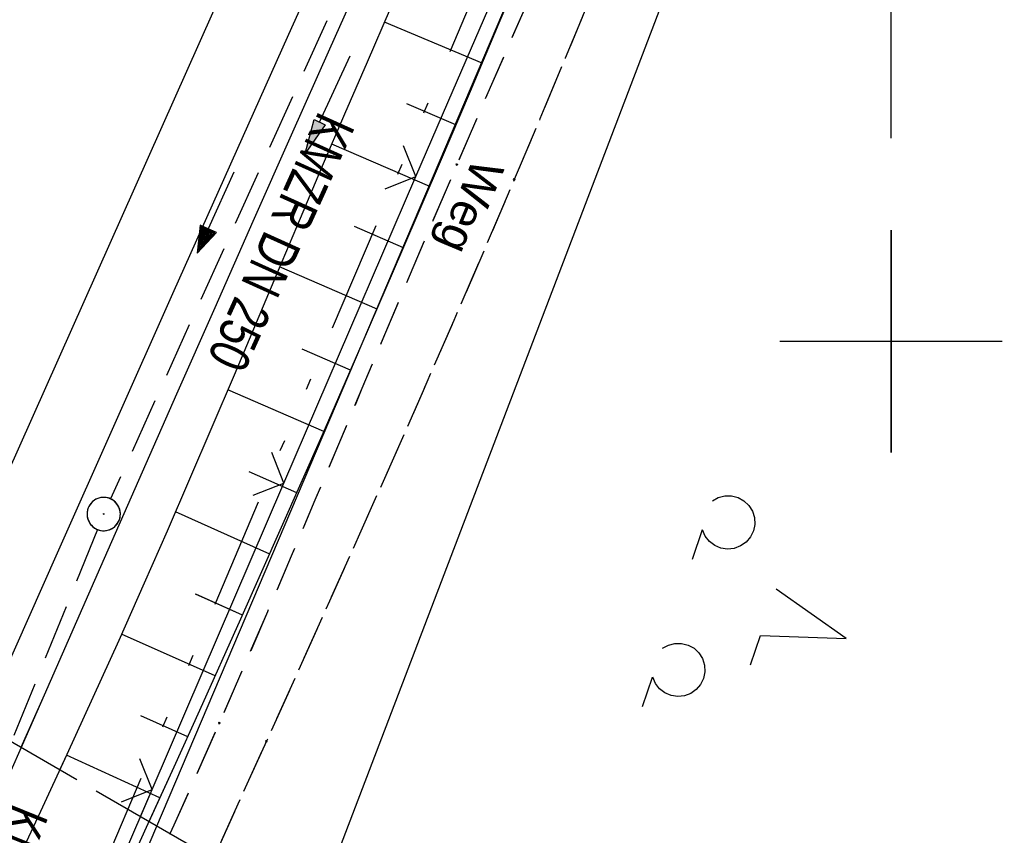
# Model space of a CAD drawing. Extents: x 510526 to 513920, y 467229 to 478797.
# Tile 382 of 467: x 512461 to 512505, y 476278 to 476314. Entities that reach past the tile are written whole.
import ezdxf

# ---------------------------------------------------------------- set-up
doc = ezdxf.new("R2010")
doc.units = 0
doc.header["$LTSCALE"] = 10
doc.header["$MEASUREMENT"] = 0
for name, pattern in [('AUSGEZOGEN', [0]), ('LT00', [0]), ('LT09', [0.54, 0.2, -0.1, 0.02, -0.1, 0.02, -0.1]), ('LT11', [0.3, 0.2, -0.1]), ('LT14', [0.6, 0.5, -0.1]), ('STRICHLINIE2', [0.375, 0.25, -0.125])]:
    doc.linetypes.add(name, pattern=pattern)
doc.layers.get('0').update_dxf_attribs({"linetype": 'LT00'})
doc.layers.add('-BLATT_88-RAND', color=7, linetype='LT14', plot=False)
for name, color, linetype in [('-Halt-Pfeil', 4, 'LT00'), ('-Haltung', 182, 'STRICHLINIE2'), ('-Haltungsbeschriftung', 182, 'LT00'), ('DFK_AB_L', 21, 'LT00'), ('DFK_KATASTER', 250, 'LT00'), ('DFK_NUTZUNG', 250, 'LT00'), ('FELDWEG_TEXT', 1, 'Continuous'), ('GEMARKUNGSGRENZE', 3, 'LT09'), ('PFEIL', 140, 'AUSGEZOGEN'), ('V88_AFBR_BAB', 250, 'LT00'), ('V88_BOESCH', 250, 'LT00'), ('V88_BOSCHUNG', 250, 'LT00'), ('V88_FELDWEG', 250, 'LT11'), ('V88_GRABEN', 250, 'LT00'), ('V88_KA_PRUF', 182, 'LT00'), ('V88_LD_MARK', 250, 'LT00'), ('V88_RASTER', 250, 'LT00'), ('V88_ZAUN', 40, 'LT00'), ('V89_AFBR_BAB', 250, 'LT00'), ('V89_BOESCH', 250, 'LT00'), ('V89_BOSCHUNG', 250, 'LT00'), ('V89_FELDWEG', 250, 'LT11'), ('V89_GRABEN', 250, 'LT00'), ('V89_KA_PRUF', 182, 'LT00'), ('V89_LD_MARK', 250, 'LT00'), ('V89_RASTER', 250, 'LT00'), ('V89_ZAUN', 40, 'LT00')]:
    doc.layers.add(name, color=color, linetype=linetype)
doc.styles.add('Beschrift', font='ARIAL.TTF')
doc.styles.add('Haltungsbeschriftung', font='ARIAL.TTF', dxfattribs={"width": 0.75})

# ---------------------------------------------------------------- blocks, each defined once
blk = doc.blocks.new('SYMB0011')
at = {"color": 0, "linetype": 'ByBlock'}
for p, q in [((0.5, 0), (-0.5, 0)), ((0, 0.5), (0, -0.5))]:
    blk.add_line(p, q, dxfattribs=at)
blk = doc.blocks.new('SYMB0003')
at = {"color": 0, "linetype": 'ByBlock'}
for p, q in [((-0.015712, 0), (0.010166, 0.012015)), ((0, -0.021257), (-0.015712, 0)), ((0.010166, 0.012015), (0, -0.021257))]:
    blk.add_line(p, q, dxfattribs=at)
for points in [[(-0.031395, 0.499013), (-0.093691, 0.491144), (-0.154509, 0.475528), (-0.21289, 0.452414), (-0.267913, 0.422164), (-0.318712, 0.385257), (-0.364484, 0.342274), (-0.404509, 0.293893), (-0.438154, 0.240877), (-0.464888, 0.184062), (-0.484292, 0.124345), (-0.496058, 0.062667), (-0.5, 0)], [(0.5, 0), (0.496057, 0.062667), (0.484292, 0.124345), (0.464888, 0.184062), (0.438153, 0.240877), (0.404509, 0.293893), (0.364484, 0.342274), (0.318712, 0.385257), (0.267913, 0.422164), (0.21289, 0.452414), (0.154509, 0.475528), (0.093691, 0.491144), (0.031395, 0.499013), (-0.031395, 0.499013)], [(-0.5, 0), (-0.496058, -0.062667), (-0.484292, -0.124345), (-0.464888, -0.184062), (-0.438154, -0.240877), (-0.404509, -0.293893), (-0.364485, -0.342274), (-0.318712, -0.385257), (-0.267914, -0.422164), (-0.21289, -0.452414), (-0.154509, -0.475529), (-0.093691, -0.491144), (-0.031395, -0.499014), (0.031395, -0.499014)], [(0.031395, -0.499014), (0.093691, -0.491144), (0.154509, -0.475529), (0.21289, -0.452414), (0.267914, -0.422164), (0.318712, -0.385257), (0.364485, -0.342274), (0.404509, -0.293893), (0.438154, -0.240877), (0.464889, -0.184062), (0.484292, -0.124345), (0.496058, -0.062667), (0.5, 0)]]:
    blk.add_lwpolyline(points, dxfattribs=at)
blk = doc.blocks.new('SYMB0024')
at = {"color": 0, "linetype": 'ByBlock'}
for p, q in [((-0.5, 0.5), (0, 0)), ((0, 0), (0.5, 0.5))]:
    blk.add_line(p, q, dxfattribs=at)
blk = doc.blocks.new('Pfreil3')
at = {"layer": 'PFEIL'}
blk.add_hatch(color=256, dxfattribs=at).paths.add_polyline_path([(-1.549, 0.273), (-1.549, -0.273), (0, 0)])
for p, q in [((-1.549, 0), (-4.831, 0)), ((-1.549, -0.273), (-1.549, 0.273)), ((-1.549, 0.273), (0, 0)), ((0, 0), (-1.549, -0.273))]:
    blk.add_line(p, q, dxfattribs=at)
blk = doc.blocks.new('SYMB7201')
at = {"color": 0, "linetype": 'ByBlock'}
for p, q in [((0, 0.385), (-0.11, 0.015)), ((-0.255, -0.385), (-0.115, -0.385)), ((0.445, -0.385), (0.585, -0.385))]:
    blk.add_line(p, q, dxfattribs=at)
for points in [[(0.25, 0.015), (0.11, 0.015), (0, 0.385)], [(-0.393816, -0.383308), (-0.416239, -0.362945), (-0.432849, -0.337617), (-0.442589, -0.308936), (-0.444836, -0.27873), (-0.439449, -0.248923), (-0.426769, -0.221415), (-0.407606, -0.197958), (-0.38318, -0.180047), (-0.355047, -0.168823), (-0.325, -0.165), (-0.294953, -0.168823), (-0.26682, -0.180047), (-0.242394, -0.197959), (-0.223231, -0.221415), (-0.210551, -0.248923), (-0.205164, -0.27873), (-0.207411, -0.308936), (-0.21715, -0.337617), (-0.233761, -0.362945), (-0.256184, -0.383308)], [(0.306185, -0.383308), (0.283761, -0.362945), (0.267151, -0.337617), (0.257411, -0.308936), (0.255164, -0.27873), (0.260552, -0.248923), (0.273231, -0.221415), (0.292394, -0.197958), (0.31682, -0.180047), (0.344953, -0.168823), (0.375, -0.165), (0.405047, -0.168823), (0.43318, -0.180047), (0.457606, -0.197959), (0.476769, -0.221415), (0.489449, -0.248923), (0.494836, -0.27873), (0.492589, -0.308936), (0.48285, -0.337617), (0.466239, -0.362945), (0.443816, -0.383308)]]:
    blk.add_lwpolyline(points, dxfattribs=at)
blk = doc.blocks.new('SYMB0070')
at = {"color": 0, "linetype": 'ByBlock'}
for p, q in [((-0.5, 0), (0.2, 0)), ((0.5, 0), (0.2, 0.1)), ((0.2, 0.1), (0.2, 0)), ((0.468, 0), (0.21, 0.086)), ((0.21, 0.086), (0.21, -0.086)), ((0.21, -0.086), (0.468, 0)), ((0.22, -0.072), (0.437, 0)), ((0.23, -0.058), (0.405, 0)), ((0.24, -0.045), (0.374, 0)), ((0.342, 0), (0.25, 0.031)), ((0.25, 0.031), (0.25, -0.031)), ((0.25, -0.031), (0.342, 0)), ((0.26, -0.017), (0.31, 0)), ((0.27, -0.003), (0.279, 0))]:
    blk.add_line(p, q, dxfattribs=at)
for points in [[(0.2, 0), (0.2, -0.1), (0.5, 0)], [(0.437, 0), (0.22, 0.072), (0.22, -0.072)], [(0.405, 0), (0.23, 0.058), (0.23, -0.058)], [(0.374, 0), (0.24, 0.045), (0.24, -0.045)], [(0.31, 0), (0.26, 0.017), (0.26, -0.017)], [(0.279, 0), (0.27, 0.003), (0.27, -0.003)]]:
    blk.add_lwpolyline(points, dxfattribs=at)

msp = doc.modelspace()

# ---------------------------------------------------------------- linework, layer by layer
at = {"layer": '-BLATT_88-RAND'}
msp.add_lwpolyline([(512755.747, 477179.713), (512292.823, 476378.884), (512541.297, 476235.253), (513004.22, 477036.082), (512755.747, 477179.713)], dxfattribs=at)
at = {"layer": '-Haltung'}
for p, q in [((512476.163, 476317.821), (512464.89, 476292.915)), ((512476.163, 476317.821), (512464.89, 476292.915)), ((512464.299, 476291.537), (512450.423, 476257.336))]:
    msp.add_line(p, q, dxfattribs=at)
at = {"layer": 'DFK_AB_L'}
msp.add_line((512493.657, 476340.94), (512449.364, 476236.83), dxfattribs=at)
at = {"layer": 'DFK_KATASTER'}
msp.add_line((512498.892, 476339.269), (512461.578, 476241.601), dxfattribs=at)
at = {"layer": 'GEMARKUNGSGRENZE', "ltscale": 2.5, "flags": 128}
msp.add_lwpolyline([(512293.257, 476712.052), (512348.09, 476737.796), (512371.783, 476752.191), (512408.68, 476783.801), (512455.441, 476817.706), (512519.615, 476885.047), (512566.779, 476947.336), (512587.11, 476967.259), (512610.385, 476990.056), (512643.458, 477013.577), (512665.355, 477019.758), (512738.72, 477049.297), (512738.99, 477019.086), (512739.252, 476992.813), (512744.893, 476991.756), (512768.614, 476987.278), (512769.092, 476987.319), (512777.276, 476981.672), (512787, 476972.858), (512793.073, 476957.981), (512807.533, 476945.1), (512822.526, 476938.933), (512824.402, 476934.299), (512796.549, 476911.861), (512790.137, 476900.652), (512672.431, 476693.04), (512634.028, 476627.675), (512582.478, 476535.092), (512548.415, 476458.949), (512546.863, 476455.288), (512492.583, 476342.249), (512447.696, 476236.741), (512445.748, 476232.406), (512395.202, 476115.896), (512387.923, 476094.992), (512385.787, 476088.818), (512379.737, 476057.071), (512363.301, 476018.741)], dxfattribs=at)
at = {"layer": 'V88_AFBR_BAB'}
msp.add_lwpolyline([(512490.368, 476352.317), (512488.459, 476348.135), (512486.553, 476343.951), (512484.651, 476339.765), (512482.751, 476335.579), (512480.775, 476331.223), (512478.801, 476326.866), (512476.829, 476322.507), (512474.861, 476318.148), (512472.897, 476313.786), (512470.284, 476307.964), (512467.678, 476302.137), (512465.08, 476296.308), (512462.488, 476290.476), (512459.968, 476284.79), (512459.079, 476282.779)], dxfattribs=at)
at = {"layer": 'V88_BOESCH'}
msp.add_lwpolyline([(512466.63, 476278.414), (512467.747, 476280.863), (512468.903, 476283.411), (512470.753, 476287.523), (512472.586, 476291.643), (512474.403, 476295.769), (512476.205, 476299.902), (512477.994, 476304.041), (512479.77, 476308.185), (512481.076, 476311.252), (512482.377, 476314.32), (512483.677, 476317.389), (512484.977, 476320.458), (512486.28, 476323.526), (512487.588, 476326.592), (512488.903, 476329.654), (512490.228, 476332.712), (512491.565, 476335.765), (512493.311, 476339.697), (512495.079, 476343.62), (512496.868, 476347.533), (512498.676, 476351.438)], dxfattribs=at)
at = {"layer": 'V88_BOSCHUNG'}
for p, q in [((512481.605, 476312.5), (512477.213, 476314.353)), ((512480.428, 476309.73), (512478.223, 476310.671)), ((512479.247, 476306.962), (512474.837, 476308.865)), ((512478.064, 476304.205), (512475.863, 476305.154)), ((512476.876, 476301.45), (512472.494, 476303.341)), ((512475.682, 476298.698), (512473.505, 476299.638)), ((512474.477, 476295.94), (512470.162, 476297.824)), ((512473.267, 476293.184), (512471.129, 476294.128)), ((512472.049, 476290.432), (512467.808, 476292.326)), ((512470.828, 476287.691), (512468.717, 476288.634)), ((512469.6, 476284.954), (512465.388, 476286.836)), ((512468.359, 476282.212), (512466.257, 476283.162)), ((512467.113, 476279.472), (512462.909, 476281.393))]:
    msp.add_line(p, q, dxfattribs=at)
at = {"layer": 'V88_FELDWEG', "flags": 128}
for points in [[(512467.572, 476277.87), (512467.747, 476278.259), (512468.771, 476280.546), (512469.785, 476282.837), (512470.877, 476285.337), (512471.958, 476287.843), (512473.03, 476290.352), (512474.095, 476292.865), (512475.156, 476295.379), (512476.214, 476297.894), (512477.273, 476300.409), (512478.334, 476302.923), (512479.401, 476305.434), (512480.474, 476307.943), (512481.659, 476310.684), (512482.853, 476313.421), (512484.054, 476316.155), (512485.261, 476318.887), (512486.47, 476321.617), (512487.68, 476324.347), (512488.89, 476327.078), (512490.095, 476329.81), (512491.296, 476332.544), (512492.489, 476335.282), (512493.465, 476337.539), (512494.436, 476339.797), (512495.407, 476342.056), (512496.378, 476344.315), (512497.354, 476346.572), (512498.336, 476348.825), (512499.326, 476351.075), (512500.329, 476353.32), (512501.345, 476355.558), (512502.369, 476357.771), (512503.407, 476359.978), (512504.459, 476362.179), (512505.52, 476364.375), (512506.591, 476366.566), (512508.108, 476369.641), (512509.636, 476372.711), (512511.174, 476375.776), (512512.718, 476378.838), (512514.266, 476381.898), (512515.816, 476384.957), (512517.312, 476387.911), (512518.806, 476390.866), (512520.296, 476393.823), (512521.778, 476396.784), (512523.251, 476399.75), (512524.714, 476402.72), (512526.162, 476405.697), (512527.595, 476408.682), (512528.847, 476411.327), (512530.088, 476413.978), (512531.32, 476416.633), (512532.544, 476419.292), (512533.764, 476421.952), (512534.982, 476424.614), (512536.2, 476427.276), (512537.419, 476429.937), (512538.644, 476432.595), (512541.701, 476439.153), (512544.801, 476445.691), (512547.946, 476452.208), (512551.136, 476458.705), (512552.234, 476460.915), (512553.333, 476463.125), (512554.431, 476465.335), (512555.525, 476467.547), (512556.61, 476469.763), (512557.684, 476471.984), (512558.742, 476474.212), (512559.783, 476476.448), (512560.801, 476478.693), (512561.851, 476481.077), (512562.875, 476483.471), (512563.878, 476485.875), (512564.863, 476488.287), (512565.833, 476490.706), (512566.791, 476493.13), (512567.74, 476495.558), (512568.684, 476497.989), (512569.626, 476500.42), (512570.569, 476502.852), (512571.517, 476505.281), (512572.648, 476508.151), (512573.792, 476511.014), (512574.953, 476513.871), (512576.132, 476516.72), (512577.334, 476519.559), (512578.56, 476522.387), (512579.813, 476525.202), (512581.096, 476528.005), (512582.599, 476531.183), (512584.145, 476534.34), (512585.735, 476537.476), (512587.371, 476540.588), (512589.053, 476543.676), (512589.9, 476545.19), (512590.762, 476546.695), (512591.641, 476548.19), (512592.541, 476549.673), (512593.464, 476551.14), (512594.151, 476552.199), (512594.848, 476553.251), (512595.551, 476554.299), (512596.255, 476555.347), (512596.956, 476556.396), (512597.651, 476557.449), (512598.335, 476558.509), (512599.003, 476559.579), (512599.968, 476561.2), (512600.892, 476562.845), (512601.777, 476564.511), (512602.626, 476566.198), (512603.44, 476567.901), (512604.05, 476569.235), (512604.645, 476570.575), (512605.228, 476571.92), (512605.803, 476573.268), (512606.375, 476574.618), (512606.947, 476575.967), (512607.523, 476577.314), (512608.108, 476578.657), (512608.704, 476579.994), (512609.316, 476581.324), (512610.091, 476582.936), (512610.892, 476584.536), (512611.715, 476586.126), (512612.558, 476587.706), (512613.415, 476589.28), (512614.284, 476590.847), (512615.16, 476592.412), (512616.04, 476593.974), (512616.92, 476595.537), (512617.797, 476597.102), (512618.667, 476598.67), (512619.526, 476600.243), (512620.37, 476601.824), (512621.314, 476603.643), (512622.238, 476605.472), (512623.144, 476607.31), (512624.036, 476609.155), (512624.918, 476611.005), (512625.792, 476612.859), (512626.661, 476614.715), (512627.53, 476616.571), (512628.402, 476618.426), (512629.279, 476620.278), (512630.165, 476622.126), (512631.063, 476623.968), (512632.242, 476626.329), (512633.445, 476628.679), (512634.67, 476631.017), (512635.914, 476633.345), (512637.175, 476635.664), (512638.452, 476637.974), (512639.791, 476640.365), (512641.142, 476642.75), (512642.502, 476645.129), (512643.868, 476647.504), (512645.239, 476649.877), (512646.611, 476652.249), (512647.982, 476654.622), (512649.349, 476656.996), (512650.711, 476659.374), (512652.064, 476661.756), (512653.741, 476664.742), (512655.402, 476667.736), (512657.05, 476670.737), (512658.688, 476673.744), (512660.317, 476676.756), (512661.94, 476679.771), (512663.559, 476682.789), (512665.175, 476685.808)], [(512636.117, 476587.891), (512634.237, 476585.977), (512632.355, 476584.067), (512630.468, 476582.161), (512628.573, 476580.263), (512626.669, 476578.375), (512624.752, 476576.499), (512622.821, 476574.638), (512620.873, 476572.795), (512619.513, 476571.531), (512618.141, 476570.281), (512616.753, 476569.048), (512615.346, 476567.837), (512613.917, 476566.651), (512612.463, 476565.495), (512610.981, 476564.372), (512609.467, 476563.286), (512608.538, 476562.649), (512607.602, 476562.022), (512606.665, 476561.397), (512605.731, 476560.768), (512604.807, 476560.129), (512603.899, 476559.475), (512603.011, 476558.797), (512602.149, 476558.092), (512601.319, 476557.351), (512600.483, 476556.528), (512599.684, 476555.665), (512598.92, 476554.766), (512598.184, 476553.839), (512597.474, 476552.887), (512596.786, 476551.916), (512596.115, 476550.933), (512595.457, 476549.942), (512594.286, 476548.13), (512593.146, 476546.308), (512592.036, 476544.473), (512590.956, 476542.622), (512589.889, 476540.727), (512588.85, 476538.815), (512587.837, 476536.887), (512586.847, 476534.945), (512585.878, 476532.992), (512584.929, 476531.028), (512583.998, 476529.056), (512583.081, 476527.076), (512581.81, 476524.272), (512580.562, 476521.458), (512579.337, 476518.635), (512578.131, 476515.805), (512576.943, 476512.967), (512575.771, 476510.123), (512574.611, 476507.274), (512573.463, 476504.42), (512572.394, 476501.74), (512571.329, 476499.057), (512570.267, 476496.373), (512569.204, 476493.69), (512568.136, 476491.008), (512567.062, 476488.33), (512565.978, 476485.655), (512564.882, 476482.986), (512563.77, 476480.323), (512562.639, 476477.668), (512561.397, 476474.815), (512560.131, 476471.973), (512558.844, 476469.139), (512557.537, 476466.315), (512556.212, 476463.499), (512554.87, 476460.69), (512553.514, 476457.889), (512552.218, 476455.243), (512550.914, 476452.602), (512549.604, 476449.963), (512548.29, 476447.327), (512546.977, 476444.69), (512545.665, 476442.053), (512544.36, 476439.412), (512543.062, 476436.768), (512541.776, 476434.119), (512540.503, 476431.463), (512539.397, 476429.12), (512538.3, 476426.773), (512537.212, 476424.421), (512536.129, 476422.067), (512535.049, 476419.712), (512533.968, 476417.356), (512532.885, 476415.002), (512531.797, 476412.65), (512530.702, 476410.302), (512529.596, 476407.959), (512528.309, 476405.271), (512527.008, 476402.589), (512525.696, 476399.913), (512524.375, 476397.241), (512523.049, 476394.571), (512521.72, 476391.903), (512520.392, 476389.234), (512519.067, 476386.564), (512517.748, 476383.891), (512516.468, 476381.277), (512515.195, 476378.66), (512513.926, 476376.041), (512512.661, 476373.42), (512511.397, 476370.798), (512510.133, 476368.177), (512508.866, 476365.557), (512507.775, 476363.307), (512506.683, 476361.057), (512505.593, 476358.807), (512504.507, 476356.554), (512503.428, 476354.298), (512501.121, 476349.396), (512498.859, 476344.473), (512496.642, 476339.529), (512494.473, 476334.565), (512493.308, 476331.845), (512492.155, 476329.12), (512491.012, 476326.392), (512489.875, 476323.66), (512488.743, 476320.927), (512487.612, 476318.193), (512486.48, 476315.459), (512485.344, 476312.727), (512484.203, 476309.998), (512483.052, 476307.272), (512481.696, 476304.099), (512480.327, 476300.932), (512478.945, 476297.77), (512477.552, 476294.613), (512476.149, 476291.46), (512474.739, 476288.31), (512473.322, 476285.163), (512471.9, 476282.018), (512470.617, 476279.188), (512469.511, 476276.749)]]:
    msp.add_lwpolyline(points, dxfattribs=at)
at = {"layer": 'V88_GRABEN'}
for points in [[(512460.867, 476281.746), (512461.911, 476284.109), (512464.453, 476289.872), (512466.164, 476293.754), (512467.875, 476297.637), (512469.588, 476301.518), (512471.305, 476305.398), (512473.026, 476309.276), (512474.753, 476313.151), (512476.363, 476316.745), (512477.977, 476320.337), (512479.594, 476323.928), (512481.212, 476327.519), (512482.827, 476331.111), (512484.439, 476334.704), (512486.039, 476338.284), (512487.635, 476341.866), (512489.229, 476345.448), (512490.825, 476349.031), (512492.423, 476352.611)], [(512477.473, 476314.944), (512476.426, 476312.552), (512475.415, 476310.213), (512474.413, 476307.87), (512473.417, 476305.525), (512472.425, 476303.177), (512471.434, 476300.83), (512470.442, 476298.482), (512469.445, 476296.137), (512468.443, 476293.795), (512467.431, 476291.456), (512466.407, 476289.123), (512465.258, 476286.548), (512464.095, 476283.979), (512462.919, 476281.415), (512462.607, 476280.74)]]:
    msp.add_lwpolyline(points, dxfattribs=at)
at = {"layer": 'V88_LD_MARK'}
msp.add_lwpolyline([(512514.394, 476412.411), (512507.845, 476398.446), (512501.332, 476384.465), (512490.618, 476361.269), (512480, 476338.029), (512469.478, 476314.745), (512459.05, 476291.418), (512456.009, 476284.554)], dxfattribs=at)
at = {"layer": 'V88_RASTER'}
for p, q in [((512500, 476305), (512500, 476295)), ((512495.001, 476300), (512505.001, 476300)), ((512495.001, 476300), (512505.001, 476300))]:
    msp.add_line(p, q, dxfattribs=at)
at = {"layer": 'V88_ZAUN'}
for p, q in [((512472.691, 476293.624), (512478.622, 476307.402)), ((512466.759, 476279.847), (512472.691, 476293.624)), ((512466.24, 476278.64), (512466.759, 476279.847))]:
    msp.add_line(p, q, dxfattribs=at)
msp.add_lwpolyline([(512478.622, 476307.402), (512480.06, 476310.742), (512484.576, 476321.169)], dxfattribs=at)
at = {"layer": 'V89_AFBR_BAB'}
msp.add_lwpolyline([(512482.386, 476334.775), (512480.775, 476331.223), (512478.801, 476326.866), (512476.829, 476322.507), (512474.861, 476318.148), (512472.897, 476313.786), (512470.284, 476307.963), (512467.678, 476302.137), (512465.08, 476296.308), (512462.488, 476290.476), (512459.968, 476284.79), (512457.453, 476279.102), (512454.945, 476273.411), (512452.444, 476267.717), (512450.483, 476263.239), (512448.525, 476258.759), (512446.57, 476254.278), (512444.617, 476249.796), (512442.665, 476245.314), (512440.705, 476240.812), (512438.748, 476236.309)], dxfattribs=at)
at = {"layer": 'V89_BOESCH'}
msp.add_lwpolyline([(512465.424, 476275.773), (512466.586, 476278.318), (512467.747, 476280.863), (512468.903, 476283.411), (512470.753, 476287.523), (512472.586, 476291.643), (512474.403, 476295.769), (512476.205, 476299.902), (512477.994, 476304.041), (512479.77, 476308.185), (512481.076, 476311.252), (512482.377, 476314.32), (512483.677, 476317.389), (512484.977, 476320.458), (512486.28, 476323.526), (512487.588, 476326.592), (512488.903, 476329.654), (512490.006, 476332.199)], dxfattribs=at)
at = {"layer": 'V89_BOSCHUNG'}
for p, q in [((512481.605, 476312.5), (512477.213, 476314.353)), ((512480.428, 476309.73), (512478.223, 476310.671)), ((512479.247, 476306.962), (512474.837, 476308.865)), ((512478.064, 476304.205), (512475.864, 476305.155)), ((512476.876, 476301.45), (512472.494, 476303.341)), ((512475.682, 476298.698), (512473.505, 476299.638)), ((512474.477, 476295.939), (512470.162, 476297.824)), ((512473.267, 476293.184), (512471.129, 476294.128)), ((512472.049, 476290.432), (512467.808, 476292.326)), ((512470.828, 476287.691), (512468.718, 476288.634)), ((512469.6, 476284.954), (512465.388, 476286.836)), ((512468.36, 476282.212), (512466.257, 476283.162)), ((512467.113, 476279.472), (512462.909, 476281.393))]:
    msp.add_line(p, q, dxfattribs=at)
at = {"layer": 'V89_FELDWEG', "flags": 128}
for points in [[(512211.533, 475576.705), (512212.595, 475578.845), (512213.653, 475580.987), (512214.707, 475583.131), (512215.753, 475585.279), (512216.788, 475587.432), (512217.811, 475589.591), (512218.817, 475591.757), (512219.805, 475593.932), (512220.773, 475596.117), (512221.716, 475598.313), (512222.863, 475601.084), (512223.965, 475603.873), (512225.02, 475606.68), (512226.026, 475609.506), (512226.979, 475612.349), (512227.876, 475615.208), (512228.714, 475618.084), (512229.492, 475620.976), (512229.983, 475622.947), (512230.449, 475624.924), (512230.892, 475626.906), (512231.316, 475628.893), (512231.724, 475630.884), (512232.12, 475632.878), (512232.507, 475634.874), (512232.889, 475636.871), (512233.269, 475638.869), (512233.651, 475640.866), (512234.038, 475642.862), (512234.434, 475644.856), (512234.841, 475646.847), (512235.265, 475648.835), (512235.838, 475651.392), (512236.44, 475653.943), (512237.067, 475656.487), (512237.715, 475659.027), (512238.381, 475661.562), (512239.061, 475664.094), (512239.753, 475666.624), (512240.452, 475669.151), (512241.155, 475671.677), (512241.859, 475674.203), (512243.437, 475679.899), (512245.001, 475685.597), (512246.554, 475691.298), (512248.095, 475697.001), (512249.626, 475702.707), (512250.522, 475706.064), (512251.417, 475709.422), (512252.312, 475712.779), (512253.208, 475716.136), (512254.108, 475719.492), (512255.013, 475722.847), (512255.925, 475726.2), (512256.845, 475729.551), (512258.364, 475735), (512259.908, 475740.442), (512261.476, 475745.878), (512263.069, 475751.306), (512264.685, 475756.727), (512265.555, 475759.617), (512266.43, 475762.506), (512267.306, 475765.394), (512268.182, 475768.282), (512269.054, 475771.171), (512269.921, 475774.062), (512270.78, 475776.955), (512271.628, 475779.851), (512272.465, 475782.751), (512273.286, 475785.656), (512273.991, 475788.201), (512274.686, 475790.749), (512275.374, 475793.3), (512276.058, 475795.852), (512276.74, 475798.404), (512277.423, 475800.955), (512278.112, 475803.505), (512278.807, 475806.052), (512279.514, 475808.596), (512280.234, 475811.136), (512280.97, 475813.671), (512281.866, 475816.665), (512282.786, 475819.651), (512283.73, 475822.63), (512284.693, 475825.604), (512285.674, 475828.573), (512286.671, 475831.537), (512287.681, 475834.499), (512288.702, 475837.458), (512289.732, 475840.416), (512290.431, 475842.413), (512291.137, 475844.408), (512291.85, 475846.4), (512292.576, 475848.387), (512293.315, 475850.369), (512294.072, 475852.342), (512294.849, 475854.307), (512295.648, 475856.261), (512296.474, 475858.204), (512297.328, 475860.133), (512298.214, 475862.047), (512299.134, 475863.944), (512300.145, 475865.929), (512301.195, 475867.895), (512302.279, 475869.844), (512303.396, 475871.775), (512304.541, 475873.691), (512305.712, 475875.591), (512306.905, 475877.478), (512308.117, 475879.352), (512309.42, 475881.325), (512310.736, 475883.287), (512312.065, 475885.24), (512313.403, 475887.187), (512314.747, 475889.129), (512316.094, 475891.07), (512317.441, 475893.011), (512318.785, 475894.954), (512320.124, 475896.903), (512321.538, 475898.983), (512322.939, 475901.073), (512324.326, 475903.172), (512325.695, 475905.283), (512327.044, 475907.407), (512328.37, 475909.544), (512329.671, 475911.695), (512330.944, 475913.862), (512332.187, 475916.046), (512333.397, 475918.247), (512334.571, 475920.466), (512335.731, 475922.752), (512336.854, 475925.056), (512337.942, 475927.378), (512338.999, 475929.716), (512340.025, 475932.068), (512341.025, 475934.432), (512342, 475936.808), (512342.953, 475939.193), (512343.887, 475941.586), (512345.016, 475944.55), (512346.116, 475947.525), (512347.184, 475950.51), (512348.219, 475953.506), (512349.215, 475956.513), (512350.172, 475959.532), (512351.085, 475962.564), (512351.952, 475965.607), (512352.548, 475967.809), (512353.121, 475970.017), (512353.675, 475972.229), (512354.213, 475974.447), (512354.737, 475976.668), (512355.252, 475978.892), (512355.76, 475981.119), (512356.264, 475983.347), (512356.768, 475985.576), (512357.273, 475987.805), (512357.785, 475990.033), (512358.322, 475992.334), (512358.873, 475994.631), (512359.439, 475996.924), (512360.026, 475999.211), (512360.637, 476001.491), (512361.275, 476003.762), (512361.945, 476006.022), (512362.649, 476008.271), (512363.392, 476010.506), (512364.101, 476012.521), (512364.841, 476014.524), (512365.61, 476016.518), (512366.404, 476018.503), (512367.22, 476020.48), (512368.055, 476022.45), (512368.906, 476024.415), (512369.769, 476026.376), (512370.642, 476028.333), (512371.521, 476030.288), (512372.403, 476032.242), (512373.286, 476034.196), (512374.046, 476035.887), (512374.8, 476037.581), (512375.545, 476039.277), (512376.277, 476040.978), (512376.993, 476042.685), (512377.689, 476044.399), (512378.362, 476046.121), (512379.008, 476047.852), (512379.624, 476049.594), (512380.285, 476051.593), (512380.906, 476053.607), (512381.491, 476055.632), (512382.041, 476057.668), (512382.562, 476059.714), (512383.055, 476061.768), (512383.526, 476063.827), (512383.976, 476065.892), (512384.411, 476067.96), (512384.799, 476069.867), (512385.18, 476071.774), (512385.557, 476073.682), (512385.933, 476075.59), (512386.311, 476077.496), (512386.695, 476079.4), (512387.088, 476081.302), (512387.494, 476083.2), (512387.915, 476085.095), (512388.356, 476086.984), (512388.819, 476088.869), (512389.491, 476091.429), (512390.208, 476093.978), (512390.966, 476096.516), (512391.761, 476099.044), (512392.591, 476101.563), (512393.452, 476104.071), (512394.339, 476106.571), (512395.251, 476109.061), (512396.359, 476112.007), (512397.494, 476114.941), (512398.653, 476117.865), (512399.834, 476120.78), (512401.035, 476123.686), (512402.253, 476126.585), (512403.486, 476129.478), (512404.733, 476132.365), (512405.99, 476135.247), (512407.257, 476138.125), (512408.53, 476141.001), (512409.807, 476143.875), (512411.086, 476146.748), (512412.366, 476149.621), (512413.643, 476152.495), (512414.916, 476155.371), (512416.458, 476158.877), (512417.993, 476162.386), (512419.522, 476165.898), (512421.048, 476169.411), (512422.572, 476172.924), (512424.098, 476176.437), (512425.627, 476179.948), (512427.412, 476184.03), (512429.202, 476188.11), (512430.996, 476192.188), (512432.793, 476196.265), (512434.59, 476200.342), (512436.387, 476204.419), (512437.786, 476207.598), (512439.181, 476210.778), (512440.57, 476213.961), (512441.951, 476217.148), (512443.321, 476220.339), (512444.678, 476223.536), (512446.019, 476226.739), (512447.343, 476229.95), (512448.366, 476232.468), (512449.379, 476234.991), (512450.386, 476237.516), (512451.389, 476240.043), (512452.391, 476242.57), (512453.395, 476245.096), (512454.405, 476247.62), (512455.421, 476250.14), (512456.449, 476252.656), (512457.49, 476255.167), (512458.547, 476257.67), (512459.538, 476259.971), (512460.542, 476262.266), (512461.558, 476264.556), (512462.583, 476266.843), (512463.613, 476269.127), (512464.648, 476271.409), (512465.683, 476273.691), (512466.717, 476275.974), (512467.747, 476278.259), (512468.771, 476280.546), (512469.785, 476282.837), (512470.877, 476285.338), (512471.958, 476287.843), (512473.03, 476290.352), (512474.095, 476292.865), (512475.156, 476295.379), (512476.214, 476297.894), (512477.273, 476300.409), (512478.335, 476302.923), (512479.401, 476305.434), (512480.474, 476307.943), (512481.659, 476310.684), (512482.853, 476313.421), (512484.054, 476316.155), (512485.261, 476318.887), (512486.47, 476321.617), (512487.68, 476324.347), (512488.89, 476327.078), (512490.095, 476329.81), (512490.997, 476331.863)], [(512493.026, 476331.178), (512492.156, 476329.12), (512491.012, 476326.392), (512489.875, 476323.66), (512488.743, 476320.927), (512487.612, 476318.193), (512486.48, 476315.459), (512485.344, 476312.727), (512484.203, 476309.998), (512483.052, 476307.272), (512481.696, 476304.099), (512480.327, 476300.932), (512478.945, 476297.77), (512477.552, 476294.613), (512476.149, 476291.46), (512474.739, 476288.31), (512473.322, 476285.163), (512471.9, 476282.018), (512470.617, 476279.188), (512469.334, 476276.358), (512468.053, 476273.526), (512466.778, 476270.693), (512465.51, 476267.856), (512464.253, 476265.015), (512463.009, 476262.168), (512461.781, 476259.315), (512460.571, 476256.454), (512459.545, 476253.983), (512458.532, 476251.506), (512457.53, 476249.025), (512456.536, 476246.54), (512455.547, 476244.054), (512454.562, 476241.565), (512453.576, 476239.077), (512452.589, 476236.589), (512451.597, 476234.104), (512450.599, 476231.621), (512449.59, 476229.142), (512448.418, 476226.303), (512447.233, 476223.471), (512446.035, 476220.643), (512444.827, 476217.82), (512443.612, 476215), (512442.39, 476212.182), (512441.164, 476209.367), (512439.935, 476206.552), (512438.707, 476203.737), (512436.89, 476199.567), (512435.076, 476195.396), (512433.263, 476191.224), (512431.45, 476187.053), (512429.635, 476182.882), (512427.817, 476178.713), (512425.691, 476173.851), (512423.56, 476168.992), (512421.425, 476164.134), (512419.288, 476159.278), (512417.149, 476154.423), (512415.596, 476150.897), (512414.044, 476147.37), (512412.497, 476143.841), (512410.956, 476140.31), (512409.423, 476136.775), (512407.9, 476133.236), (512406.39, 476129.691), (512404.895, 476126.139), (512403.417, 476122.579), (512401.957, 476119.011), (512400.518, 476115.433), (512399.103, 476111.845), (512397.712, 476108.245), (512396.88, 476106.048), (512396.062, 476103.846), (512395.261, 476101.638), (512394.482, 476099.423), (512393.728, 476097.201), (512393.004, 476094.97), (512392.312, 476092.73), (512391.658, 476090.481), (512391.044, 476088.222), (512390.574, 476086.365), (512390.13, 476084.502), (512389.708, 476082.633), (512389.306, 476080.759), (512388.919, 476078.881), (512388.544, 476077), (512388.177, 476075.115), (512387.814, 476073.229), (512387.453, 476071.342), (512387.09, 476069.454), (512386.72, 476067.567), (512386.336, 476065.659), (512385.939, 476063.753), (512385.526, 476061.851), (512385.094, 476059.954), (512384.639, 476058.064), (512384.159, 476056.182), (512383.65, 476054.308), (512383.109, 476052.446), (512382.533, 476050.595), (512381.919, 476048.757), (512381.288, 476046.996), (512380.623, 476045.247), (512379.93, 476043.508), (512379.212, 476041.777), (512378.474, 476040.054), (512377.722, 476038.335), (512376.96, 476036.619), (512376.193, 476034.905), (512375.425, 476033.191), (512374.39, 476030.862), (512373.366, 476028.53), (512372.356, 476026.191), (512371.365, 476023.847), (512370.394, 476021.495), (512369.448, 476019.134), (512368.53, 476016.764), (512367.643, 476014.383), (512366.79, 476011.99), (512365.975, 476009.584), (512365.256, 476007.347), (512364.57, 476005.099), (512363.911, 476002.842), (512363.277, 476000.576), (512362.664, 475998.304), (512362.069, 475996.026), (512361.488, 475993.745), (512360.918, 475991.46), (512360.355, 475989.173), (512359.764, 475986.751), (512359.174, 475984.329), (512358.583, 475981.908), (512357.988, 475979.488), (512357.387, 475977.07), (512356.777, 475974.655), (512356.156, 475972.243), (512355.52, 475969.836), (512354.868, 475967.432), (512354.196, 475965.034), (512352.979, 475960.889), (512351.696, 475956.763), (512350.348, 475952.657), (512348.936, 475948.572), (512347.459, 475944.509), (512345.918, 475940.47), (512344.69, 475937.379), (512343.423, 475934.304), (512342.115, 475931.247), (512340.765, 475928.208), (512339.371, 475925.189), (512337.933, 475922.191), (512336.447, 475919.216), (512334.622, 475915.718), (512332.73, 475912.254), (512330.772, 475908.827), (512328.751, 475905.438), (512326.666, 475902.087), (512324.521, 475898.776), (512322.315, 475895.507), (512321.105, 475893.766), (512319.883, 475892.036), (512318.65, 475890.312), (512317.412, 475888.593), (512316.17, 475886.876), (512314.93, 475885.158), (512313.694, 475883.436), (512312.467, 475881.707), (512311.251, 475879.97), (512310.05, 475878.221), (512308.816, 475876.38), (512307.605, 475874.521), (512306.421, 475872.647), (512305.265, 475870.754), (512304.142, 475868.844), (512303.054, 475866.914), (512302.004, 475864.966), (512300.994, 475862.997), (512300.077, 475861.113), (512299.195, 475859.212), (512298.346, 475857.295), (512297.527, 475855.365), (512296.735, 475853.422), (512295.965, 475851.469), (512295.216, 475849.507), (512294.483, 475847.537), (512293.764, 475845.561), (512293.056, 475843.581), (512292.355, 475841.598), (512291.658, 475839.615), (512290.732, 475836.971), (512289.811, 475834.327), (512288.896, 475831.683), (512287.991, 475829.036), (512287.097, 475826.387), (512286.218, 475823.733), (512285.356, 475821.075), (512284.514, 475818.412), (512283.694, 475815.742), (512282.898, 475813.064), (512282.233, 475810.75), (512281.586, 475808.431), (512280.953, 475806.107), (512280.332, 475803.779), (512279.721, 475801.448), (512279.116, 475799.115), (512278.515, 475796.781), (512277.916, 475794.447), (512277.315, 475792.112), (512276.709, 475789.779), (512276.097, 475787.448), (512275.475, 475785.12), (512274.674, 475782.188), (512273.855, 475779.262), (512273.022, 475776.34), (512272.176, 475773.421), (512271.32, 475770.506), (512270.456, 475767.592), (512269.587, 475764.681), (512268.714, 475761.77), (512267.841, 475758.859), (512266.969, 475755.948), (512265.815, 475752.072), (512264.669, 475748.193), (512263.536, 475744.311), (512262.415, 475740.425), (512261.311, 475736.535), (512260.224, 475732.64), (512259.157, 475728.739), (512258.36, 475725.77), (512257.573, 475722.798), (512256.793, 475719.825), (512256.017, 475716.85), (512255.243, 475713.875), (512254.466, 475710.901), (512253.686, 475707.928), (512252.897, 475704.957), (512252.099, 475701.989), (512251.237, 475698.841), (512250.363, 475695.696), (512249.48, 475692.554), (512248.59, 475689.413), (512247.696, 475686.273), (512246.802, 475683.134), (512245.909, 475679.994), (512245.021, 475676.852), (512244.14, 475673.708), (512243.357, 475670.879), (512242.585, 475668.047), (512241.826, 475665.211), (512241.083, 475662.371), (512240.359, 475659.527), (512239.655, 475656.678), (512238.976, 475653.823), (512238.322, 475650.962), (512237.697, 475648.095), (512237.257, 475645.983), (512236.83, 475643.867), (512236.413, 475641.749), (512236.002, 475639.63), (512235.594, 475637.511), (512235.186, 475635.391), (512234.774, 475633.273), (512234.354, 475631.156), (512233.922, 475629.042), (512233.477, 475626.931), (512233.013, 475624.824), (512232.527, 475622.723), (512232.017, 475620.627), (512231.235, 475617.63), (512230.396, 475614.647), (512229.502, 475611.68), (512228.554, 475608.728), (512227.555, 475605.793), (512226.506, 475602.875), (512225.409, 475599.975), (512224.266, 475597.094), (512223.346, 475594.865), (512222.402, 475592.647), (512221.437, 475590.438), (512220.453, 475588.237), (512219.452, 475586.044), (512218.438, 475583.856), (512217.414, 475581.673), (512216.382, 475579.494), (512215.344, 475577.317), (512214.303, 475575.142)]]:
    msp.add_lwpolyline(points, dxfattribs=at)
at = {"layer": 'V89_GRABEN'}
for points in [[(512442.346, 476239.707), (512444.295, 476244.164), (512446.284, 476248.699), (512448.278, 476253.232), (512450.276, 476257.764), (512452.275, 476262.294), (512454.276, 476266.824), (512456.822, 476272.585), (512459.367, 476278.347), (512461.911, 476284.109), (512464.453, 476289.872), (512466.164, 476293.754), (512467.875, 476297.637), (512469.588, 476301.518), (512471.305, 476305.398), (512473.026, 476309.276), (512474.753, 476313.151), (512476.363, 476316.745), (512477.977, 476320.337), (512479.594, 476323.928), (512481.212, 476327.519), (512482.827, 476331.111), (512484.196, 476334.163)], [(512477.473, 476314.944), (512476.426, 476312.552), (512475.415, 476310.213), (512474.413, 476307.87), (512473.417, 476305.525), (512472.425, 476303.177), (512471.434, 476300.83), (512470.442, 476298.482), (512469.445, 476296.137), (512468.443, 476293.795), (512467.431, 476291.456), (512466.407, 476289.123), (512465.258, 476286.548), (512464.095, 476283.979), (512462.919, 476281.415), (512461.735, 476278.855), (512460.543, 476276.299)]]:
    msp.add_lwpolyline(points, dxfattribs=at)
at = {"layer": 'V89_LD_MARK'}
msp.add_lwpolyline([(512479.041, 476335.905), (512469.478, 476314.745), (512459.05, 476291.418), (512452.445, 476276.508), (512445.879, 476261.581), (512439.353, 476246.635), (512432.868, 476231.673), (512426.423, 476216.692), (512420.02, 476201.694), (512413.659, 476186.678), (512407.341, 476171.644), (512401.066, 476156.592), (512394.834, 476141.522), (512388.647, 476126.434), (512382.504, 476111.328), (512377.918, 476099.964), (512373.356, 476088.59), (512368.82, 476077.206), (512364.307, 476065.812), (512359.818, 476054.409), (512355.353, 476042.997), (512348.015, 476024.093)], dxfattribs=at)
at = {"layer": 'V89_RASTER'}
for p, q in [((512500.001, 476309.137), (512500.001, 476328.82)), ((512500.001, 476295), (512500.001, 476305)), ((512495.002, 476300), (512505.002, 476300))]:
    msp.add_line(p, q, dxfattribs=at)
at = {"layer": 'V89_ZAUN'}
for p, q in [((512472.691, 476293.624), (512478.622, 476307.402)), ((512466.759, 476279.847), (512472.691, 476293.624)), ((512460.828, 476266.069), (512466.759, 476279.847))]:
    msp.add_line(p, q, dxfattribs=at)
msp.add_lwpolyline([(512478.622, 476307.402), (512480.06, 476310.742), (512484.576, 476321.169)], dxfattribs=at)

# ---------------------------------------------------------------- block references
at = {"layer": '-Halt-Pfeil', "xscale": 3.999999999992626, "yscale": 3.999999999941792, "zscale": 4, "rotation": 245.6475790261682}
msp.add_blockref('SYMB0070', (512469.615, 476305.78), dxfattribs=at)
at = {"layer": 'DFK_NUTZUNG', "xscale": 10, "yscale": 10, "zscale": 10, "rotation": 251.28826}
msp.add_blockref('SYMB7201', (512494.329, 476287.865), dxfattribs=at)
at = {"layer": 'PFEIL', "rotation": 245.1570053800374}
msp.add_blockref('Pfreil3', (512473.64, 476308.447), dxfattribs=at)
at = {"layer": 'V88_FELDWEG', "xscale": 0.09999999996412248, "yscale": 0.09999999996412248, "zscale": 0.1, "rotation": 239.9696990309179}
for p in [(512480.474, 476307.943), (512483.052, 476307.272), (512469.785, 476282.837), (512471.9, 476282.018)]:
    msp.add_blockref('SYMB0011', p, dxfattribs=at)
at = {"layer": 'V88_KA_PRUF', "xscale": 1.500000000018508, "yscale": 1.500000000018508, "zscale": 1.5, "rotation": 239.9696990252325}
msp.add_blockref('SYMB0003', (512464.581, 476292.232), dxfattribs=at)
at = {"layer": 'V88_ZAUN', "xscale": 2.099999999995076, "yscale": 2.100000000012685, "zscale": 2.1, "rotation": 66.70649902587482}
for p in [(512478.622, 476307.402), (512472.691, 476293.624), (512466.759, 476279.847)]:
    msp.add_blockref('SYMB0024', p, dxfattribs=at)
at = {"layer": 'V89_FELDWEG', "xscale": 0.09999999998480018, "yscale": 0.09999999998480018, "zscale": 0.1, "rotation": 251.3214071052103}
for p in [(512480.474, 476307.943), (512483.052, 476307.272), (512469.785, 476282.837), (512471.9, 476282.018)]:
    msp.add_blockref('SYMB0011', p, dxfattribs=at)
at = {"layer": 'V89_KA_PRUF', "xscale": 1.499999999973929, "yscale": 1.499999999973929, "zscale": 1.5, "rotation": 251.3214071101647}
msp.add_blockref('SYMB0003', (512464.581, 476292.232), dxfattribs=at)
at = {"layer": 'V89_ZAUN', "xscale": 2.100000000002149, "yscale": 2.099999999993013, "zscale": 2.1, "rotation": 66.70733710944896}
for p in [(512478.622, 476307.402), (512472.691, 476293.624), (512466.759, 476279.847)]:
    msp.add_blockref('SYMB0024', p, dxfattribs=at)

# ---------------------------------------------------------------- texts
at = {"layer": '-Haltungsbeschriftung', "style": 'Haltungsbeschriftung', "width": 0.75}
for rotation, p in [(245.6476, (512474.27, 476310.4)), (247.9168, (512460.444, 476279.312))]:
    msp.add_text('KMZR DN 250', height=1.8, rotation=rotation, dxfattribs=at).set_placement(p)
at = {"layer": 'FELDWEG_TEXT', "style": 'Beschrift'}
msp.add_text('Weg', height=1.5, rotation=247.2723, dxfattribs=at).set_placement((512481.233, 476308.321))

doc.saveas('drawing.dxf')
